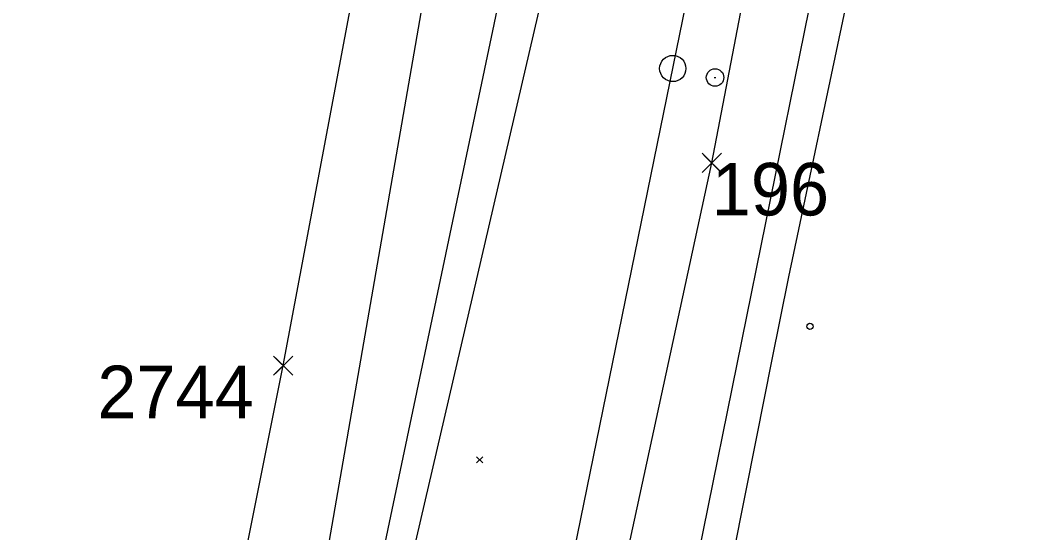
# Model space of a CAD drawing. Extents: x -866402 to -860377, y -1041908 to -1038598.
# Drawn here: x -864161.3 to -864103.6, y -1040939.3 to -1040910.1 of the extents above; entities that cross this region are included whole.
import ezdxf

# ---------------------------------------------------------------- set-up
doc = ezdxf.new("R2010")
doc.units = 0
for name, color, linetype in [('PS 02 trasa', 7, 'Continuous'), ('SZDC', 7, 'Continuous'), ('Vrstva 1', 7, 'Continuous'), ('Vrstva 17', 7, 'Continuous'), ('Vrstva 23', 7, 'Continuous'), ('Vrstva 49', 7, 'Continuous'), ('Vrstva 59', 7, 'Continuous'), ('Vrstva 60', 7, 'Continuous'), ('Vrstva 7', 7, 'Continuous')]:
    doc.layers.add(name, color=color, linetype=linetype)

msp = doc.modelspace()

# ---------------------------------------------------------------- linework, layer by layer
at = {"layer": 'PS 02 trasa'}
msp.add_lwpolyline([(-864129.152, -1040952.074), (-864128.814, -1040951.008), (-864127.011, -1040942.283), (-864121.797, -1040918.2), (-864117.134, -1040893.882)], dxfattribs=at)
at = {"layer": 'SZDC'}
for points in [[(-864163.471, -1040355.801), (-864153.108, -1040402.253), (-864151.773, -1040408.236), (-864141.636, -1040383.5), (-864136.164, -1040395.654), (-864121.344, -1040428.573), (-864124.994, -1040437.136), (-864137.005, -1040440.857), (-864126.473, -1040480.602), (-864126.25, -1040482.627), (-864122.508, -1040516.53), (-864121.023, -1040529.985), (-864108.772, -1040562.648), (-864093.709, -1040623.913), (-864080.868, -1040663.902), (-864070.496, -1040699.085), (-864073.496, -1040728.47), (-864078.356, -1040748.127), (-864079.126, -1040751.243), (-864090.668, -1040816.124), (-864108.728, -1040902.455), (-864114.595, -1040901.241), (-864124.203, -1040948.655)], [(-864151.935, -1040958.113), (-864146.262, -1040929.776), (-864137.277, -1040882.021), (-864125.279, -1040805.208), (-864144.051, -1040778.984), (-864138.75, -1040728.98)]]:
    msp.add_lwpolyline(points, dxfattribs=at)
at = {"layer": 'Vrstva 1'}
msp.add_lwpolyline([(-864190.897, -1041239.893), (-864187.654, -1041224.26), (-864179.077, -1041182.252), (-864176.192, -1041168.165), (-864167.631, -1041126.213), (-864158.946, -1041083.668), (-864157.987, -1041079.013), (-864156.213, -1041070.305), (-864147.519, -1041027.821), (-864138.927, -1040985.783), (-864136.16, -1040972.299), (-864133.068, -1040957.148), (-864132.451, -1040954.143), (-864131.095, -1040947.46), (-864122.536, -1040905.522), (-864114.141, -1040864.418), (-864106.236, -1040825.758)], dxfattribs=at)
at = {"layer": 'Vrstva 17'}
for p, q in [((-864117.406, -1040924.698), (-864113.677, -1040907.058)), ((-864119.228, -1040933.833), (-864118.36, -1040929.529)), ((-864122.614, -1040950.878), (-864119.228, -1040933.833))]:
    msp.add_line(p, q, dxfattribs=at)
at = {"layer": 'Vrstva 23'}
msp.add_line((-864118.36, -1040929.529), (-864117.406, -1040924.698), dxfattribs=at)
at = {"layer": 'Vrstva 49'}
for p, q in [((-864141.797, -1040946.399), (-864132.349, -1040901.358)), ((-864144.63, -1040945.573), (-864137.016, -1040901.671)), ((-864140.266, -1040946.613), (-864130.051, -1040902.633)), ((-864135.225, -1040934.977), (-864134.871, -1040935.331)), ((-864135.225, -1040935.331), (-864134.871, -1040934.977))]:
    msp.add_line(p, q, dxfattribs=at)
at = {"layer": 'Vrstva 59'}
msp.add_circle((-864116.191, -1040927.531), 0.175, dxfattribs=at)
at = {"layer": 'Vrstva 60'}
for p, q in [((-864121.347, -1040918.65), (-864122.347, -1040917.65)), ((-864122.247, -1040918.65), (-864121.247, -1040917.65)), ((-864121.347, -1040917.75), (-864122.347, -1040918.75)), ((-864122.247, -1040917.75), (-864121.247, -1040918.75)), ((-864121.797, -1040918.2), (-864121.797, -1040918.2)), ((-864145.812, -1040930.226), (-864146.812, -1040929.226)), ((-864146.712, -1040930.226), (-864145.712, -1040929.226)), ((-864145.812, -1040929.326), (-864146.812, -1040930.326)), ((-864146.712, -1040929.326), (-864145.712, -1040930.326)), ((-864146.262, -1040929.776), (-864146.262, -1040929.776))]:
    msp.add_line(p, q, dxfattribs=at)
at = {"layer": 'Vrstva 7'}
msp.add_line((-864121.659, -1040913.326), (-864121.559, -1040913.326), dxfattribs=at)
for centre, radius in [((-864124.023, -1040912.808), 0.75), ((-864121.609, -1040913.326), 0.5)]:
    msp.add_circle(centre, radius, dxfattribs=at)

# ---------------------------------------------------------------- texts
at = {"layer": 'Vrstva 60'}
for s, p in [('196', (-864121.797, -1040921.2)), ('2744', (-864156.872, -1040932.776))]:
    msp.add_text(s, height=3, dxfattribs=at).set_placement(p)

doc.saveas('drawing.dxf')
